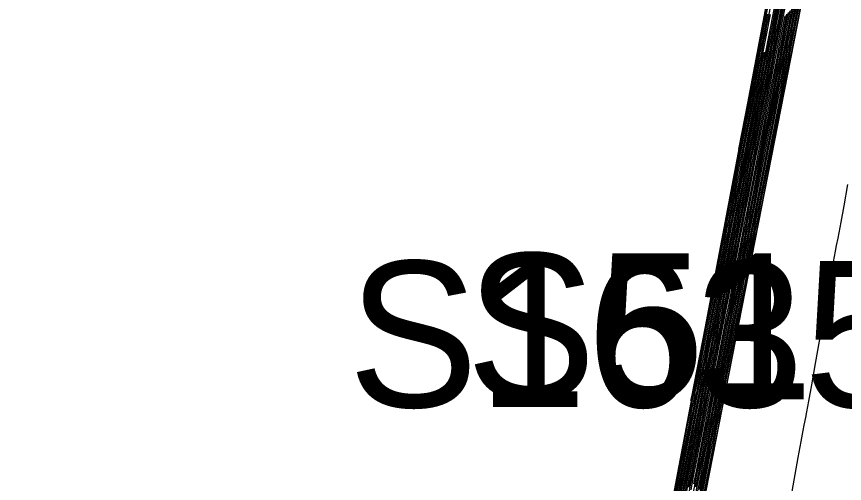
# Model space of a CAD drawing. Extents: x 1724534 to 1727318, y 657156 to 660047.
# Drawn here: x 1725509.98 to 1725532.67, y 659429.47 to 659442.27 of the extents above; entities that cross this region are included whole.
import ezdxf

# ---------------------------------------------------------------- set-up
doc = ezdxf.new("R2010")
doc.units = 0
for name, color, linetype in [('SURVEY - CONTOURS - Index with Text', 7, 'Continuous'), ('SURVEY - CONTOURS - Intermediate with optional Text', 7, 'Continuous'), ('SURVEY - DRAINAGE - Storm Sewer Text', 7, 'Continuous'), ('SURVEY - DTM - Breaklines', 7, 'Continuous'), ('SURVEY - DTM - Breaklines - Points - Numbers', 7, 'Continuous'), ('SURVEY - NON-TRANSPORTATION - Features', 7, 'Continuous'), ('SURVEY - NON-TRANSPORTATION - Features - Points - Numbers', 7, 'Continuous')]:
    doc.layers.add(name, color=color, linetype=linetype)

msp = doc.modelspace()

# ---------------------------------------------------------------- linework, layer by layer
at = {"layer": 'SURVEY - CONTOURS - Index with Text'}
for points in [[(1725529.777, 659438.637), (1725531.355, 659446.72)], [(1725528.276, 659429.071), (1725528.364, 659429.519), (1725528.611, 659430.784), (1725528.698, 659431.233), (1725528.776, 659431.631), (1725528.844, 659431.977), (1725528.901, 659432.273), (1725529.042, 659432.992), (1725529.099, 659433.285), (1725529.166, 659433.627), (1725529.242, 659434.016), (1725529.327, 659434.453), (1725529.567, 659435.683), (1725529.653, 659436.122), (1725529.73, 659436.516), (1725529.798, 659436.865), (1725529.858, 659437.17), (1725530.005, 659437.924), (1725530.064, 659438.228), (1725530.132, 659438.573), (1725530.207, 659438.959), (1725530.291, 659439.386), (1725530.524, 659440.582), (1725530.608, 659441.011), (1725530.684, 659441.402), (1725530.753, 659441.754), (1725530.814, 659442.069), (1725530.968, 659442.855)], [(1725531.496, 659442.731), (1725531.372, 659442.1), (1725531.283, 659441.644), (1725531.229, 659441.364), (1725531.208, 659441.259), (1725531.199, 659441.214), (1725531.179, 659441.11), (1725531.124, 659440.829), (1725531.035, 659440.374), (1725530.912, 659439.742), (1725530.537, 659437.825), (1725530.414, 659437.194), (1725530.325, 659436.738), (1725530.27, 659436.458), (1725530.249, 659436.354), (1725530.241, 659436.309), (1725530.22, 659436.204), (1725530.165, 659435.924), (1725530.076, 659435.468), (1725529.953, 659434.837), (1725529.578, 659432.919), (1725529.455, 659432.288), (1725529.366, 659431.832), (1725529.311, 659431.552), (1725529.291, 659431.448), (1725529.282, 659431.403), (1725529.261, 659431.298), (1725529.207, 659431.018), (1725529.118, 659430.562), (1725528.994, 659429.931), (1725528.62, 659428.013)], [(1725531.269, 659442.51), (1725531.166, 659441.985), (1725531.084, 659441.564), (1725531.022, 659441.246), (1725530.98, 659441.034), (1725530.896, 659440.605), (1725530.855, 659440.393), (1725530.793, 659440.077), (1725530.711, 659439.658), (1725530.609, 659439.136), (1725530.311, 659437.607), (1725530.208, 659437.084), (1725530.126, 659436.664), (1725530.064, 659436.346), (1725530.022, 659436.13), (1725529.936, 659435.69), (1725529.894, 659435.475), (1725529.832, 659435.158), (1725529.751, 659434.74), (1725529.649, 659434.222), (1725529.353, 659432.704), (1725529.251, 659432.184), (1725529.169, 659431.765), (1725529.107, 659431.446), (1725529.064, 659431.226), (1725528.976, 659430.775), (1725528.933, 659430.556), (1725528.871, 659430.238), (1725528.79, 659429.822), (1725528.689, 659429.307)], [(1725531.042, 659442.289), (1725530.96, 659441.87), (1725530.884, 659441.483), (1725530.815, 659441.129), (1725530.594, 659439.996), (1725530.531, 659439.676), (1725530.463, 659439.325), (1725530.388, 659438.943), (1725530.307, 659438.53), (1725530.003, 659436.975), (1725529.928, 659436.59), (1725529.859, 659436.234), (1725529.795, 659435.906), (1725529.632, 659435.072), (1725529.568, 659434.745), (1725529.499, 659434.393), (1725529.425, 659434.013), (1725529.346, 659433.607), (1725529.127, 659432.488), (1725528.973, 659431.698), (1725528.903, 659431.339), (1725528.837, 659431.005), (1725528.67, 659430.147), (1725528.605, 659429.814), (1725528.535, 659429.459)], [(1725528.058, 659428.891), (1725528.384, 659430.563), (1725528.64, 659431.874), (1725528.676, 659432.057), (1725528.738, 659432.377), (1725528.833, 659432.861), (1725528.916, 659433.287), (1725529.023, 659433.835), (1725529.532, 659436.442), (1725529.593, 659436.756), (1725529.631, 659436.952), (1725529.741, 659437.512), (1725529.801, 659437.82), (1725529.883, 659438.242), (1725530.296, 659440.356), (1725530.401, 659440.893), (1725530.479, 659441.293)]]:
    msp.add_lwpolyline(points, dxfattribs=at)
at = {"layer": 'SURVEY - CONTOURS - Intermediate with optional Text'}
for points in [[(1725528.463, 659431.751), (1725528.488, 659431.846), (1725532.289, 659451.318)], [(1725524.879, 659416.599), (1725524.992, 659416.986), (1725525.083, 659417.313), (1725525.154, 659417.578), (1725525.315, 659418.203), (1725525.387, 659418.469), (1725525.479, 659418.798), (1725525.592, 659419.189), (1725526.248, 659421.391), (1725526.361, 659421.78), (1725526.452, 659422.105), (1725526.521, 659422.365), (1725526.679, 659422.974), (1725526.749, 659423.235), (1725526.841, 659423.562), (1725526.955, 659423.955), (1725527.779, 659426.716), (1725531.871, 659447.667)], [(1725528.468, 659429.303), (1725528.539, 659429.665), (1725528.609, 659430.021), (1725528.792, 659430.961), (1725529.007, 659432.06), (1725529.082, 659432.445), (1725529.36, 659433.867), (1725529.432, 659434.239), (1725529.503, 659434.6), (1725529.571, 659434.948), (1725529.749, 659435.862), (1725529.817, 659436.211), (1725529.889, 659436.575), (1725529.962, 659436.953), (1725530.039, 659437.345), (1725530.247, 659438.409), (1725530.323, 659438.8), (1725530.533, 659439.874), (1725530.707, 659440.763), (1725530.844, 659441.467), (1725530.918, 659441.847), (1725530.996, 659442.245), (1725531.209, 659443.333)], [(1725528.401, 659429.147), (1725528.473, 659429.517), (1725528.547, 659429.895), (1725528.747, 659430.917), (1725528.966, 659432.039), (1725529.037, 659432.402), (1725529.295, 659433.722), (1725529.366, 659434.086), (1725529.438, 659434.454), (1725529.51, 659434.824), (1725529.704, 659435.817), (1725529.776, 659436.189), (1725529.849, 659436.56), (1725529.921, 659436.931), (1725529.994, 659437.301), (1725530.186, 659438.288), (1725530.259, 659438.657), (1725530.472, 659439.752), (1725530.661, 659440.717), (1725530.804, 659441.45), (1725530.877, 659441.824), (1725530.951, 659442.201), (1725531.149, 659443.214)], [(1725528.408, 659429.368), (1725528.486, 659429.77), (1725528.701, 659430.873), (1725528.78, 659431.276), (1725528.855, 659431.658), (1725528.925, 659432.019), (1725528.992, 659432.359), (1725529.163, 659433.238), (1725529.23, 659433.576), (1725529.299, 659433.933), (1725529.372, 659434.308), (1725529.449, 659434.701), (1725529.658, 659435.772), (1725529.735, 659436.166), (1725529.809, 659436.545), (1725529.88, 659436.909), (1725529.948, 659437.258), (1725530.126, 659438.167), (1725530.194, 659438.514), (1725530.264, 659438.873), (1725530.337, 659439.246), (1725530.412, 659439.63), (1725530.615, 659440.672), (1725530.691, 659441.058), (1725530.764, 659441.434), (1725530.836, 659441.801), (1725530.905, 659442.157), (1725531.088, 659443.094)], [(1725528.342, 659429.22), (1725528.425, 659429.644), (1725528.656, 659430.828), (1725528.739, 659431.254), (1725528.815, 659431.644), (1725528.884, 659431.998), (1725528.946, 659432.316), (1725529.103, 659433.115), (1725529.164, 659433.431), (1725529.233, 659433.78), (1725529.307, 659434.162), (1725529.388, 659434.577), (1725529.613, 659435.728), (1725529.694, 659436.144), (1725529.77, 659436.531), (1725529.839, 659436.887), (1725529.903, 659437.214), (1725530.066, 659438.045), (1725530.129, 659438.371), (1725530.198, 659438.723), (1725530.272, 659439.102), (1725530.351, 659439.508), (1725530.57, 659440.627), (1725530.649, 659441.035), (1725530.724, 659441.418), (1725530.794, 659441.777), (1725530.86, 659442.113), (1725531.028, 659442.975)], [(1725528.014, 659428.478), (1725528.535, 659431.148), (1725528.619, 659431.577), (1725528.681, 659431.894), (1725528.839, 659432.703), (1725528.9, 659433.014), (1725528.981, 659433.433), (1725529.489, 659436.032), (1725529.571, 659436.456), (1725529.634, 659436.778), (1725529.806, 659437.655), (1725529.867, 659437.971), (1725529.948, 659438.385), (1725530.442, 659440.917), (1725530.525, 659441.337), (1725530.588, 659441.662), (1725530.772, 659442.605)], [(1725528.241, 659429.267), (1725528.52, 659430.696), (1725528.617, 659431.19), (1725528.697, 659431.604), (1725528.762, 659431.936), (1725528.811, 659432.186), (1725528.92, 659432.746), (1725528.969, 659432.994), (1725529.033, 659433.321), (1725529.112, 659433.725), (1725529.206, 659434.206), (1725529.476, 659435.593), (1725529.571, 659436.077), (1725529.651, 659436.486), (1725529.716, 659436.821), (1725529.767, 659437.083), (1725529.884, 659437.682), (1725529.935, 659437.942), (1725530, 659438.272), (1725530.078, 659438.672), (1725530.17, 659439.143), (1725530.433, 659440.492), (1725530.525, 659440.964), (1725530.604, 659441.37), (1725530.671, 659441.708), (1725530.724, 659441.98), (1725530.848, 659442.616)], [(1725531.359, 659442.599), (1725531.248, 659442.031), (1725531.163, 659441.596), (1725531.104, 659441.294), (1725531.071, 659441.124), (1725531.018, 659440.849), (1725530.984, 659440.679), (1725530.926, 659440.378), (1725530.841, 659439.945), (1725530.73, 659439.379), (1725530.401, 659437.694), (1725530.291, 659437.128), (1725530.206, 659436.694), (1725530.146, 659436.391), (1725530.113, 659436.219), (1725530.058, 659435.937), (1725530.024, 659435.766), (1725529.965, 659435.464), (1725529.881, 659435.031), (1725529.771, 659434.468), (1725529.443, 659432.79), (1725529.333, 659432.226), (1725529.248, 659431.792), (1725529.189, 659431.488), (1725529.155, 659431.315), (1725529.098, 659431.026), (1725529.064, 659430.853), (1725529.005, 659430.55), (1725528.921, 659430.118), (1725528.811, 659429.556), (1725528.485, 659427.886)], [(1725531.405, 659442.643), (1725531.29, 659442.054), (1725531.203, 659441.612), (1725531.146, 659441.317), (1725531.117, 659441.169), (1725531.078, 659440.971), (1725531.049, 659440.823), (1725530.992, 659440.528), (1725530.906, 659440.088), (1725530.332, 659437.15), (1725530.245, 659436.709), (1725530.158, 659436.264), (1725530.119, 659436.061), (1725530.09, 659435.912), (1725530.032, 659435.617), (1725529.946, 659435.177), (1725529.831, 659434.591), (1725529.488, 659432.833), (1725529.373, 659432.247), (1725529.287, 659431.805), (1725529.229, 659431.51), (1725529.2, 659431.359), (1725529.072, 659430.706), (1725528.986, 659430.266), (1725528.53, 659427.928)], [(1725531.45, 659442.687), (1725531.331, 659442.077), (1725531.243, 659441.628), (1725531.187, 659441.341), (1725531.162, 659441.214), (1725531.139, 659441.092), (1725531.114, 659440.966), (1725531.058, 659440.679), (1725530.97, 659440.231), (1725530.851, 659439.621), (1725530.492, 659437.782), (1725530.373, 659437.172), (1725530.285, 659436.723), (1725530.229, 659436.436), (1725530.204, 659436.309), (1725530.18, 659436.185), (1725530.155, 659436.058), (1725530.099, 659435.771), (1725530.011, 659435.322), (1725529.892, 659434.714), (1725529.533, 659432.876), (1725529.414, 659432.267), (1725529.326, 659431.819), (1725529.27, 659431.531), (1725529.245, 659431.403), (1725529.221, 659431.277), (1725529.196, 659431.15), (1725529.14, 659430.862), (1725529.052, 659430.414), (1725528.933, 659429.806), (1725528.575, 659427.971)], [(1725527.935, 659428.639), (1725528.293, 659430.474), (1725528.412, 659431.084), (1725528.501, 659431.537), (1725528.558, 659431.832), (1725528.585, 659431.971), (1725528.617, 659432.131), (1725528.643, 659432.267), (1725528.7, 659432.555), (1725528.786, 659432.995), (1725528.901, 659433.588), (1725529.249, 659435.37), (1725529.365, 659435.964), (1725529.453, 659436.412), (1725529.511, 659436.712), (1725529.541, 659436.865), (1725529.582, 659437.076), (1725529.612, 659437.226), (1725529.669, 659437.519), (1725529.754, 659437.955), (1725529.867, 659438.533), (1725530.205, 659440.266), (1725530.318, 659440.846), (1725530.405, 659441.289), (1725530.464, 659441.593), (1725530.497, 659441.759), (1725530.547, 659442.018), (1725530.579, 659442.182), (1725530.637, 659442.48)], [(1725528.18, 659429.142), (1725528.475, 659430.651), (1725528.576, 659431.169), (1725528.658, 659431.59), (1725528.721, 659431.915), (1725528.766, 659432.143), (1725528.86, 659432.623), (1725528.904, 659432.849), (1725528.966, 659433.168), (1725529.046, 659433.579), (1725529.145, 659434.082), (1725529.431, 659435.549), (1725529.53, 659436.054), (1725529.611, 659436.471), (1725529.675, 659436.8), (1725529.722, 659437.039), (1725529.824, 659437.561), (1725529.87, 659437.799), (1725529.933, 659438.121), (1725530.013, 659438.529), (1725530.109, 659439.021), (1725530.387, 659440.446), (1725530.484, 659440.941), (1725530.564, 659441.354), (1725530.629, 659441.685), (1725530.678, 659441.936), (1725530.788, 659442.497)], [(1725531.314, 659442.554), (1725531.207, 659442.008), (1725531.124, 659441.58), (1725531.063, 659441.27), (1725530.92, 659440.536), (1725530.859, 659440.228), (1725530.776, 659439.801), (1725530.67, 659439.258), (1725530.166, 659436.679), (1725530.105, 659436.368), (1725530.067, 659436.175), (1725529.997, 659435.814), (1725529.816, 659434.886), (1725529.71, 659434.345), (1725529.398, 659432.747), (1725529.292, 659432.205), (1725529.109, 659431.271), (1725529.037, 659430.9), (1725528.999, 659430.704), (1725528.938, 659430.394), (1725528.44, 659427.843)], [(1725531.178, 659442.422), (1725531.083, 659441.939), (1725531.004, 659441.531), (1725530.889, 659440.943), (1725530.775, 659440.361), (1725530.725, 659440.106), (1725530.661, 659439.776), (1725530.582, 659439.372), (1725530.22, 659437.52), (1725530.126, 659437.041), (1725530.047, 659436.634), (1725529.982, 659436.301), (1725529.931, 659436.041), (1725529.764, 659435.183), (1725529.699, 659434.852), (1725529.62, 659434.449), (1725529.528, 659433.976), (1725529.262, 659432.617), (1725529.091, 659431.738), (1725529.025, 659431.403), (1725528.973, 659431.138), (1725528.853, 659430.523), (1725528.802, 659430.259), (1725528.658, 659429.526), (1725528.567, 659429.057)], [(1725531.132, 659442.378), (1725531.042, 659441.916), (1725530.964, 659441.515), (1725530.898, 659441.176), (1725530.843, 659440.898), (1725530.715, 659440.239), (1725530.661, 659439.962), (1725530.595, 659439.626), (1725530.517, 659439.229), (1725530.428, 659438.773), (1725530.175, 659437.476), (1725530.085, 659437.019), (1725530.007, 659436.62), (1725529.941, 659436.279), (1725529.886, 659435.996), (1725529.754, 659435.319), (1725529.698, 659435.037), (1725529.632, 659434.699), (1725529.555, 659434.304), (1725529.467, 659433.853), (1725529.217, 659432.574), (1725529.129, 659432.122), (1725529.051, 659431.725), (1725528.984, 659431.382), (1725528.928, 659431.094), (1725528.792, 659430.398), (1725528.736, 659430.111), (1725528.67, 659429.77), (1725528.593, 659429.378)], [(1725531.223, 659442.466), (1725531.125, 659441.962), (1725531.044, 659441.547), (1725530.98, 659441.223), (1725530.934, 659440.988), (1725530.836, 659440.483), (1725530.79, 659440.249), (1725530.727, 659439.927), (1725530.647, 659439.515), (1725530.549, 659439.015), (1725530.265, 659437.563), (1725530.167, 659437.063), (1725530.023, 659436.324), (1725529.977, 659436.085), (1725529.875, 659435.566), (1725529.829, 659435.329), (1725529.766, 659435.005), (1725529.686, 659434.595), (1725529.589, 659434.099), (1725529.307, 659432.661), (1725529.21, 659432.164), (1725529.13, 659431.752), (1725529.066, 659431.425), (1725529.019, 659431.182), (1725528.915, 659430.649), (1725528.867, 659430.407), (1725528.804, 659430.082), (1725528.724, 659429.674), (1725528.628, 659429.182)], [(1725527.874, 659428.514), (1725528.248, 659430.43), (1725528.372, 659431.063), (1725528.461, 659431.523), (1725528.518, 659431.811), (1725528.54, 659431.928), (1725528.556, 659432.008), (1725528.578, 659432.121), (1725528.633, 659432.402), (1725528.72, 659432.85), (1725528.84, 659433.464), (1725529.204, 659435.325), (1725529.324, 659435.942), (1725529.413, 659436.397), (1725529.47, 659436.69), (1725529.496, 659436.821), (1725529.522, 659436.955), (1725529.547, 659437.083), (1725529.603, 659437.369), (1725529.689, 659437.812), (1725529.806, 659438.412), (1725530.159, 659440.221), (1725530.277, 659440.823), (1725530.365, 659441.273), (1725530.423, 659441.57), (1725530.451, 659441.715), (1725530.487, 659441.899), (1725530.515, 659442.042), (1725530.572, 659442.332)], [(1725527.996, 659428.765), (1725528.339, 659430.519), (1725528.453, 659431.105), (1725528.54, 659431.55), (1725528.599, 659431.853), (1725528.631, 659432.014), (1725528.678, 659432.254), (1725528.709, 659432.412), (1725528.766, 659432.708), (1725528.851, 659433.141), (1725528.962, 659433.711), (1725529.295, 659435.415), (1725529.406, 659435.987), (1725529.492, 659436.427), (1725529.552, 659436.734), (1725529.586, 659436.908), (1725529.643, 659437.197), (1725529.676, 659437.369), (1725529.735, 659437.67), (1725529.819, 659438.098), (1725529.927, 659438.655), (1725530.251, 659440.311), (1725530.36, 659440.87), (1725530.445, 659441.305), (1725530.505, 659441.616), (1725530.542, 659441.804), (1725530.607, 659442.138), (1725530.644, 659442.323)], [(1725531.087, 659442.334), (1725531.001, 659441.893), (1725530.924, 659441.499), (1725530.856, 659441.152), (1725530.798, 659440.853), (1725530.654, 659440.118), (1725530.596, 659439.819), (1725530.529, 659439.475), (1725530.453, 659439.086), (1725530.368, 659438.652), (1725530.129, 659437.432), (1725530.044, 659436.997), (1725529.968, 659436.605), (1725529.9, 659436.256), (1725529.84, 659435.951), (1725529.693, 659435.195), (1725529.633, 659434.891), (1725529.566, 659434.546), (1725529.49, 659434.158), (1725529.406, 659433.73), (1725529.172, 659432.531), (1725529.088, 659432.102), (1725529.012, 659431.711), (1725528.943, 659431.361), (1725528.883, 659431.049), (1725528.731, 659430.272), (1725528.67, 659429.962), (1725528.603, 659429.615), (1725528.527, 659429.229)], [(1725532.758, 659437.669), (1725532.654, 659437.079), (1725532.575, 659436.636), (1725532.521, 659436.34), (1725532.492, 659436.191), (1725532.447, 659435.99), (1725532.418, 659435.842), (1725532.364, 659435.547), (1725532.285, 659435.106), (1725531.872, 659432.76), (1725531.769, 659432.173), (1725531.689, 659431.731), (1725531.635, 659431.434), (1725531.605, 659431.282), (1725531.559, 659431.072), (1725531.529, 659430.921), (1725531.475, 659430.625), (1725531.396, 659430.186), (1725530.984, 659427.851)]]:
    msp.add_lwpolyline(points, dxfattribs=at)
at = {"layer": 'SURVEY - DTM - Breaklines'}
msp.add_lwpolyline([(1725548.52, 659521.481), (1725540.965, 659497.216), (1725536.847, 659481.64), (1725536.065, 659476.4), (1725532.186, 659451.331), (1725527.526, 659426.779), (1725520.287, 659402.807), (1725512.005, 659379.174), (1725506.044, 659356.068), (1725503.268, 659330.772), (1725496.158, 659306.737), (1725491.301, 659280.213), (1725484.669, 659256.065), (1725478.26, 659232.056), (1725472.366, 659207.66), (1725466.542, 659183.359), (1725459.12, 659159.228), (1725454.379, 659134.473), (1725448.668, 659109.979), (1725442.764, 659085.69), (1725436.263, 659061.294), (1725431.444, 659036.269), (1725428.274, 659013.717), (1725429.417, 659007.151)], dxfattribs=at)
at = {"layer": 'SURVEY - NON-TRANSPORTATION - Features'}
msp.add_lwpolyline([(1725478.626, 659231.962), (1725484.871, 659256.014), (1725491.647, 659280.125), (1725496.324, 659306.695), (1725504.184, 659330.541), (1725509.657, 659355.134), (1725515.881, 659378.125), (1725522.114, 659402.336), (1725528.356, 659426.565), (1725533.162, 659451.14), (1725540.618, 659474.976), (1725541.895, 659480.465), (1725545.325, 659497.45), (1725552.4, 659520.505), (1725557.595, 659544.875), (1725563.899, 659569.033), (1725569.664, 659593.303), (1725577.056, 659617.422)], dxfattribs=at)

# ---------------------------------------------------------------- texts
at = {"layer": 'SURVEY - DRAINAGE - Storm Sewer Text'}
msp.add_text('CATCH BASIN', height=5, rotation=256.05, dxfattribs=at).set_placement((1725513.268, 659477.535))
at = {"layer": 'SURVEY - DTM - Breaklines - Points - Numbers'}
msp.add_text('S51', height=4, dxfattribs=at).set_placement((1725522.299, 659431.779))
at = {"layer": 'SURVEY - NON-TRANSPORTATION - Features - Points - Numbers'}
msp.add_text('S1635', height=4, dxfattribs=at).set_placement((1725519.068, 659431.565))

doc.saveas('drawing.dxf')
